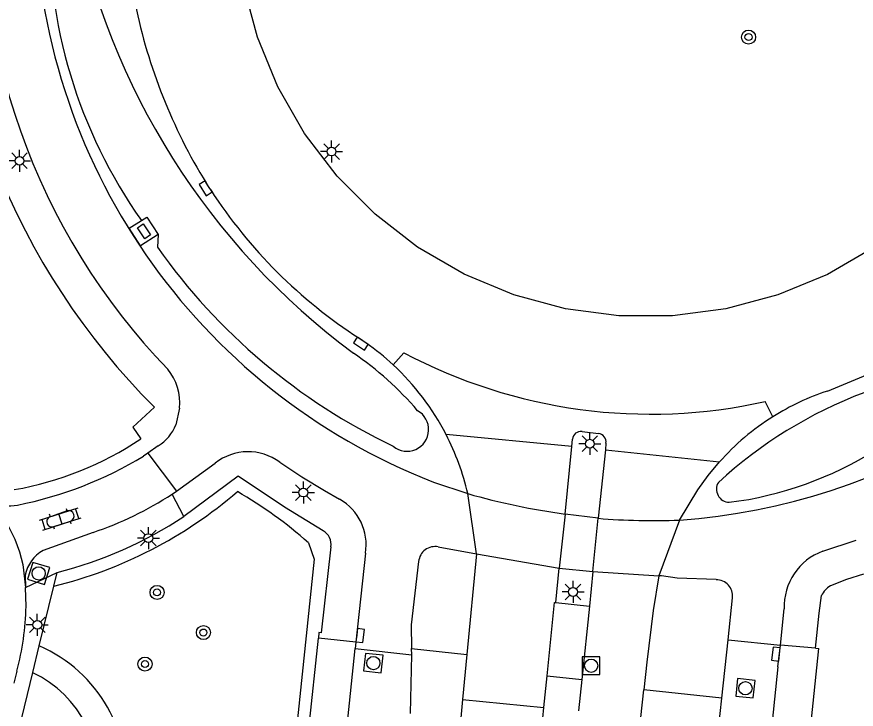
# Model space of a CAD drawing. Extents: x 125000 to 129004, y 397500 to 399008.
# Drawn here: x 127656.44 to 127704.08, y 398619.26 to 398658.56 of the extents above; entities that cross this region are included whole.
import ezdxf

# ---------------------------------------------------------------- set-up
doc = ezdxf.new("R2010")
doc.units = 0
for name, color, linetype in [('gg-knt-onverhard', 7, 'Continuous'), ('gg-knt-verharding', 7, 'Continuous'), ('gg-knt-verharding nz', 7, 'Continuous'), ('gg-kntw-greppel-droge sloot', 7, 'Continuous'), ('gt-grn-groengrens', 7, 'Continuous'), ('gt-grn-weggrens', 7, 'Continuous'), ('gt-grn-weggrens revisie', 7, 'Continuous'), ('gt-symb-boom', 7, 'Continuous'), ('gt-symb-klinker verharding', 7, 'Continuous'), ('gt-symb-kolk', 7, 'Continuous'), ('gt-symb-kolk center center', 7, 'Continuous'), ('gt-symb-lichtmast', 7, 'Continuous'), ('gt-symb-rioolschacht', 7, 'Continuous')]:
    doc.layers.add(name, color=color, linetype=linetype)

# ---------------------------------------------------------------- blocks, each defined once
blk = doc.blocks.new('gt0-BOOM')
at = {"layer": 'gt-symb-boom'}
for radius in [0.4, 0.2]:
    blk.add_circle((0, 0), radius, dxfattribs=at)
blk = doc.blocks.new('gt0-LMAST')
at = {"layer": 'gt-symb-lichtmast'}
for p, q in [((-0.005, 0.246), (-0.005, 0.621)), ((-0.182, 0.173), (-0.447, 0.438)), ((0.172, 0.173), (0.437, 0.438)), ((-0.255, -0.004), (-0.63, -0.004)), ((-0.182, -0.181), (-0.447, -0.446)), ((-0.005, -0.254), (-0.005, -0.629)), ((0.437, -0.446), (0.172, -0.181)), ((0.245, -0.004), (0.62, -0.004))]:
    blk.add_line(p, q, dxfattribs=at)
blk.add_circle((-0.005, -0.004), 0.25, dxfattribs=at)
blk = doc.blocks.new('gt0-KOLKCC')
at = {"layer": 'gt-symb-kolk center center'}
blk.add_lwpolyline([(-0.375, 0.2), (0.375, 0.2), (0.375, -0.2), (-0.375, -0.2)], close=True, dxfattribs=at)
blk = doc.blocks.new('gt0-KOLK')
at = {"layer": 'gt-symb-kolk'}
blk.add_lwpolyline([(0, 0), (0.375, 0), (0.375, 0.4), (-0.375, 0.4), (-0.375, 0), (0, 0)], dxfattribs=at)
blk = doc.blocks.new('gt0-RS')
at = {"layer": 'gt-symb-rioolschacht'}
blk.add_lwpolyline([(-0.5, -0.5), (0.5, -0.5), (0.5, 0.5), (-0.5, 0.5)], close=True, dxfattribs=at)
blk.add_circle((0, 0), 0.375, dxfattribs=at)
blk = doc.blocks.new('gt0-KL1')
at = {"layer": 'gt-symb-klinker verharding'}
for p, q in [((-1.15, 0.3), (1.15, 0.3)), ((-1, -0.3), (-1, 0.3)), ((-0.5, 0.3), (-0.5, 0.45)), ((0, -0.3), (0, 0.3)), ((0.5, 0.3), (0.5, 0.45)), ((1, -0.3), (1, 0.3)), ((-1.15, -0.3), (1.15, -0.3)), ((-0.5, -0.45), (-0.5, -0.3)), ((0.5, -0.45), (0.5, -0.3))]:
    blk.add_line(p, q, dxfattribs=at)

msp = doc.modelspace()

# ---------------------------------------------------------------- linework, layer by layer
at = {"layer": 'gg-knt-onverhard'}
for centre, radius, start, end in [((127654.449, 398615.33), 8.202, 352.4994, 66.5284), ((127654.516, 398615.407), 6.568, 349.2824, 64.4807)]:
    msp.add_arc(centre, radius, start, end, dxfattribs=at)
at = {"layer": 'gg-knt-verharding'}
for p, q in [((127676.266, 398640.042), (127675.883, 398640.31)), ((127665.666, 398636.356), (127665.462, 398635.407)), ((127687.94, 398634.176), (127680.806, 398634.852)), ((127687.94, 398634.176), (127687.978, 398634.589)), ((127688.522, 398635.023), (127689.452, 398634.91)), ((127664.472, 398634.2), (127663.878, 398633.786)), ((127687.567, 398630.335), (127687.94, 398634.176)), ((127689.879, 398634.359), (127689.847, 398633.975)), ((127663.878, 398633.786), (127663.635, 398633.629)), ((127663.878, 398633.786), (127665.496, 398631.637)), ((127689.847, 398633.975), (127689.434, 398630.096)), ((127689.847, 398633.975), (127696.318, 398633.294)), ((127665.496, 398631.637), (127667.703, 398633.22)), ((127680.085, 398632.152), (127682.037, 398631.494)), ((127665.257, 398631.468), (127665.496, 398631.637)), ((127665.919, 398630.199), (127665.257, 398631.468)), ((127659.291, 398630.518), (127658.349, 398630.183)), ((127689.434, 398630.096), (127687.567, 398630.335)), ((127658.539, 398629.628), (127659.483, 398629.932)), ((127660.77, 398629.297), (127657.926, 398628.272)), ((127702.194, 398628.224), (127704.084, 398628.863)), ((127680.359, 398628.473), (127682.528, 398628.074)), ((127676.226, 398628.115), (127675.686, 398623.07)), ((127682.528, 398628.074), (127681.978, 398622.365)), ((127658.543, 398626.244), (127658.731, 398627.014)), ((127687.035, 398625.324), (127687.219, 398627.27)), ((127687.219, 398627.27), (127689.138, 398627.075)), ((127689.138, 398627.075), (127688.952, 398625.114)), ((127656.922, 398626.867), (127656.939, 398626.16)), ((127656.965, 398625.092), (127656.939, 398626.16)), ((127657.716, 398622.853), (127658.543, 398626.244)), ((127696.81, 398623.191), (127697.067, 398625.588)), ((127687.035, 398625.324), (127688.952, 398625.114)), ((127688.952, 398625.114), (127688.513, 398620.946)), ((127699.783, 398622.898), (127700, 398624.959)), ((127666.046, 398551.362), (127673.555, 398623.291)), ((127696.455, 398619.886), (127696.81, 398623.191)), ((127657.346, 398621.335), (127657.716, 398622.853)), ((127667.298, 398542.46), (127675.645, 398622.713)), ((127675.686, 398623.07), (127675.645, 398622.713)), ((127678.854, 398622.342), (127678.848, 398622.703)), ((127698.916, 398593.489), (127701.959, 398622.706)), ((127699.631, 398621.668), (127699.782, 398622.889)), ((127699.782, 398622.889), (127699.783, 398622.898)), ((127701.765, 398622.726), (127701.959, 398622.706)), ((127678.79, 398619.012), (127678.854, 398622.342)), ((127681.978, 398622.365), (127681.733, 398619.82)), ((127645.088, 398571.078), (127657.346, 398621.335)), ((127656.438, 398621.429), (127656.271, 398620.741)), ((127686.36, 398619.349), (127686.544, 398621.149)), ((127686.544, 398621.149), (127688.513, 398620.946)), ((127688.513, 398620.946), (127688.325, 398619.172)), ((127691.862, 398618.792), (127692.029, 398620.363)), ((127681.733, 398619.82), (127681.495, 398617.194)), ((127681.733, 398619.82), (127686.36, 398619.349)), ((127686.888, 398527.613), (127696.455, 398619.886)), ((127686.099, 398616.784), (127686.36, 398619.349))]:
    msp.add_line(p, q, dxfattribs=at)
for points in [[(127714.993, 398660.303), (127714.207, 398657.356), (127713.042, 398654.538), (127711.519, 398651.896), (127709.664, 398649.475), (127707.508, 398647.318), (127705.088, 398645.462), (127702.447, 398643.937), (127699.629, 398642.771), (127696.683, 398641.984), (127693.659, 398641.588), (127690.61, 398641.591), (127687.587, 398641.993), (127684.642, 398642.786), (127681.827, 398643.958), (127679.188, 398645.488), (127676.773, 398647.35), (127674.621, 398649.511), (127672.771, 398651.935), (127671.253, 398654.58), (127670.094, 398657.401), (127669.314, 398660.35)], [(127667.443, 398648.729), (127667.325, 398648.936), (127667.189, 398649.129)], [(127664.469, 398646.195), (127663.464, 398645.561), (127662.821, 398646.56), (127663.516, 398646.999)], [(127663.516, 398646.999), (127663.826, 398647.194), (127664.469, 398646.195)], [(127702.452, 398637.317), (127704.496, 398638.172), (127704.711, 398638.285)], [(127664.253, 398636.396), (127663.022, 398635.275), (127663.474, 398634.597)], [(127671.364, 398633.276), (127672.619, 398632.456), (127673.899, 398631.677), (127674.761, 398631.173)], [(127694.046, 398629.993), (127695.098, 398631.718), (127695.68, 398632.528), (127696.318, 398633.294)], [(127673.835, 398629.393), (127671.634, 398630.733), (127669.006, 398632.48), (127665.919, 398630.199)], [(127654.752, 398631.162), (127655.443, 398630.479), (127655.923, 398629.713), (127656.324, 398628.903), (127656.583, 398628.2), (127656.774, 398627.475), (127656.939, 398626.16)], [(127674.271, 398628.474), (127673.722, 398623.591), (127673.588, 398623.605), (127673.555, 398623.291)], [(127679.248, 398627.646), (127678.824, 398624.044), (127678.848, 398622.703)], [(127692.875, 398626.836), (127692.567, 398624.865), (127692.196, 398621.93), (127692.029, 398620.363)], [(127696.139, 398626.613), (127693.924, 398626.706), (127693.034, 398626.839), (127692.875, 398626.836)], [(127704.5, 398626.917), (127703.541, 398626.62), (127702.619, 398626.261)], [(127701.765, 398622.726), (127701.987, 398624.703), (127702.117, 398625.707)], [(127686.544, 398621.149), (127686.95, 398625.323), (127687.035, 398625.324)], [(127699.631, 398621.668), (127695.945, 398585.83), (127689.847, 398527.317)]]:
    msp.add_lwpolyline(points, dxfattribs=at)
for centre, radius, start, end in [((127692.005, 398664.587), 37.507, 174.955, 223.957), ((127692.852, 398665.001), 40.449, 178.0534, 225.006), ((127693.034, 398665.299), 35.587, 180.6848, 248.6613), ((127693.869, 398665.603), 31.357, 191.6075, 211.6938), ((127691.319, 398664.225), 28.464, 212.9837, 237.159), ((127691.512, 398665.805), 35.901, 274.0477, 329.8691), ((127668.078, 398628.312), 14.305, 47.1776, 55.0855), ((127662.842, 398636.703), 2.845, 352.9867, 40.517), ((127668.048, 398628.272), 14.355, 27.2826, 47.1959), ((127706.895, 398623.854), 14.177, 108.264, 122.1061), ((127706.887, 398623.864), 14.164, 122.1015, 138.2614), ((127663.068, 398636.361), 2.577, 303.0091, 338.2727), ((127688.456, 398634.547), 0.48, 82.1359, 175.0294), ((127652.951, 398650.479), 19.052, 280.1088, 303.527), ((127667.973, 398628.243), 14.435, 13.0161, 27.2484), ((127689.394, 398634.424), 0.489, 352.334, 83.2142), ((127652.257, 398652.316), 21.878, 281.1427, 301.3366), ((127669.57, 398630.885), 2.99, 53.1176, 128.6351), ((127654.539, 398647.897), 19.615, 288.52, 303.1194), ((127656.005, 398633.461), 2.655, 246.7462, 280.4088), ((127673.319, 398628.602), 2.948, 350.4896, 60.7059), ((127659.387, 398630.225), 0.308, 288.1411, 108.1411), ((127658.431, 398629.901), 0.294, 106.1849, 291.6116), ((127652.71, 398650.306), 24.057, 284.4937, 303.3025), ((127673.337, 398628.594), 0.942, 352.6844, 58.0776), ((127680.176, 398627.559), 0.932, 78.6932, 174.6329), ((127658.947, 398626.481), 2.061, 119.6881, 169.2134), ((127703.318, 398625.099), 3.321, 109.7809, 182.4188), ((127696.125, 398625.667), 0.946, 355.183, 89.1303), ((127703.208, 398625.223), 1.193, 119.561, 156.0772), ((127641.855, 398625.396), 15.113, 344.7802, 358.8457)]:
    msp.add_arc(centre, radius, start, end, dxfattribs=at)
at = {"layer": 'gg-knt-verharding nz'}
for p, q in [((127682.528, 398628.074), (127682.037, 398631.494)), ((127687.567, 398630.335), (127687.219, 398627.27)), ((127689.138, 398627.075), (127689.434, 398630.096)), ((127694.046, 398629.993), (127692.875, 398626.836)), ((127682.528, 398628.074), (127687.219, 398627.27)), ((127689.138, 398627.075), (127692.875, 398626.836)), ((127675.686, 398623.07), (127673.555, 398623.291)), ((127678.848, 398622.703), (127681.978, 398622.365)), ((127701.765, 398622.726), (127699.782, 398622.889)), ((127696.455, 398619.886), (127692.029, 398620.363))]:
    msp.add_line(p, q, dxfattribs=at)
for centre, radius, start, end in [((127693.217, 398671.065), 41.12, 254.2235, 262.1026), ((127692.581, 398667.694), 37.729, 265.2157, 272.2256)]:
    msp.add_arc(centre, radius, start, end, dxfattribs=at)
at = {"layer": 'gg-kntw-greppel-droge sloot'}
msp.add_line((127664.469, 398646.195), (127664.423, 398645.478), dxfattribs=at)
for centre, radius, start, end in [((127699.983, 398672.43), 41.035, 191.0224, 233.4473), ((127686.732, 398663.453), 28.455, 178.1011, 215.327), ((127692.827, 398665.554), 34.782, 215.2526, 244.415), ((127665.461, 398624.549), 18.005, 40.3404, 55.9448), ((127713.519, 398613.358), 25.505, 110.6483, 132.5853), ((127678.585, 398635.132), 1.229, 230.6271, 60.7851), ((127694.35, 398651.217), 20.371, 277.1183, 302.2571), ((127696.9, 398631.75), 0.748, 148.9263, 267.9823)]:
    msp.add_arc(centre, radius, start, end, dxfattribs=at)
at = {"layer": 'gt-grn-groengrens'}
msp.add_lwpolyline([(127672.99, 398628.703), (127673.32, 398627.779), (127665.35, 398551.44), (127664.424, 398543.22)], dxfattribs=at)
for centre, radius, start, end in [((127652.529, 398650.715), 25.199, 283.8071, 310.7046), ((127656.913, 398610.69), 24.144, 48.2517, 60.0616)]:
    msp.add_arc(centre, radius, start, end, dxfattribs=at)
at = {"layer": 'gt-grn-weggrens'}
msp.add_line((127656.939, 398626.16), (127658.731, 398627.014), dxfattribs=at)
at = {"layer": 'gt-grn-weggrens revisie'}
for p, q in [((127678.409, 398639.495), (127677.802, 398638.804)), ((127699.36, 398635.863), (127698.907, 398636.723)), ((127696.81, 398623.191), (127699.783, 398622.898)), ((127675.645, 398622.713), (127678.854, 398622.342))]:
    msp.add_line(p, q, dxfattribs=at)
msp.add_arc((127692.407, 398665.832), 29.825, 242.0092, 282.5877, dxfattribs=at)

# ---------------------------------------------------------------- block references
at = {"layer": 'gt-symb-boom'}
for p in [(127697.971, 398657.408), (127664.4, 398625.891), (127667.031, 398623.612), (127663.715, 398621.823)]:
    msp.add_blockref('gt0-BOOM', p, dxfattribs=at)
at = {"layer": 'gt-symb-klinker verharding', "rotation": 18.054552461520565}
msp.add_blockref('gt0-KL1', (127658.915, 398630.056), dxfattribs=at)
at = {"layer": 'gt-symb-kolk'}
for p, rotation in [((127667.325, 398648.936), 122.21495612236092), ((127676.078, 398640.177), 146.23831558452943), ((127675.732, 398623.466), -96.52644492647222), ((127699.724, 398622.366), 83.66871950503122)]:
    msp.add_blockref('gt0-KOLK', p, dxfattribs=dict(at, rotation=rotation))
at = {"layer": 'gt-symb-kolk center center', "rotation": 124.0280455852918}
msp.add_blockref('gt0-KOLKCC', (127663.661, 398646.377), dxfattribs=at)
at = {"layer": 'gt-symb-lichtmast'}
for p in [(127674.311, 398650.915), (127656.597, 398650.391), (127688.968, 398634.332), (127672.708, 398631.561), (127663.911, 398628.976), (127688.015, 398625.92), (127657.608, 398624.054)]:
    msp.add_blockref('gt0-LMAST', p, dxfattribs=at)
at = {"layer": 'gt-symb-rioolschacht'}
for p, rotation in [((127657.68, 398626.969), -107.03953512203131), ((127676.677, 398621.879), -96.20097099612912), ((127697.794, 398620.449), 83.85600423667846)]:
    msp.add_blockref('gt0-RS', p, dxfattribs=dict(at, rotation=rotation))
msp.add_blockref('gt0-RS', (127689.038, 398621.728), dxfattribs=at)

doc.saveas('drawing.dxf')
